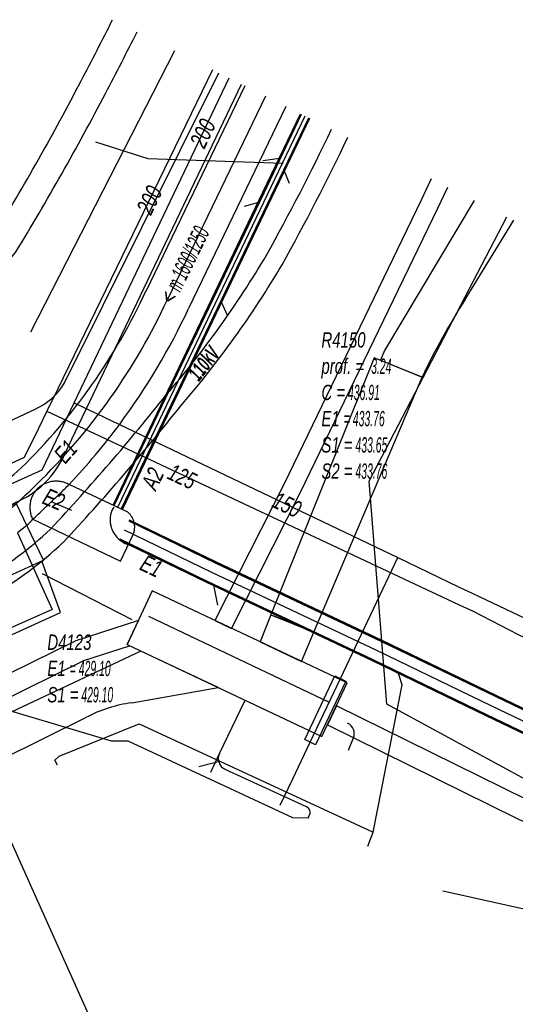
# Model space of a CAD drawing. Header units: metres. Extents: x 2695563 to 2696938, y 1260544 to 1262032.
# Tile 336 of 340: x 2696516 to 2696532, y 1261835 to 1261867. Entities that reach past the tile are written whole.
import ezdxf

# ---------------------------------------------------------------- set-up
doc = ezdxf.new("R2010")
doc.units = ezdxf.units.M
doc.header["$LTSCALE"] = 100
for name, pattern in [('AUSGEZOGEN', [0]), ('STRICHLINIE2_S3', [0.25, 0.15, -0.1]), ('VERDECKT2_S2', [0.18, 0.1, -0.08])]:
    doc.linetypes.add(name, pattern=pattern)
for name, color, linetype in [('Eau portable_Cadastre des conduites_Conduite', 171, 'AUSGEZOGEN'), ('Eau potable_Cadastre des conduites_Conduite_Texte', 171, 'AUSGEZOGEN'), ('EU_Cadastre des conduites', 24, 'AUSGEZOGEN'), ('EU_Cadastre des conduites – Texte', 7, 'AUSGEZOGEN'), ('EU_Cadastre des conduites_Axe de tracé', 24, 'AUSGEZOGEN'), ('EU_Cadastre des conduites_Ouvrage spécial – Ligne de détail', 24, 'AUSGEZOGEN'), ('EU_Cadastre des conduites_Ouvrage spécial – Polygone de détail', 24, 'AUSGEZOGEN'), ('EU_Cadastre des conduites_Regard normalisé – Texte', 24, 'AUSGEZOGEN'), ('EU_Cadastre des conduites_Regard – Ligne de détail', 24, 'AUSGEZOGEN'), ('EU_Cadastre des conduites_Texte entrée-sortie', 24, 'AUSGEZOGEN'), ('Gaz_Cadastre des conduites_Conduite', 32, 'AUSGEZOGEN'), ('Gaz_Cadastre des conduites_Conduite_Texte', 32, 'AUSGEZOGEN'), ('Gaz_Cadastre des conduites_Tube de protection', 32, 'AUSGEZOGEN'), ('Réseau électrique_Cadastre des conduite_Bord du tracé', 1, 'AUSGEZOGEN'), ('Réseau électrique_Cadastre des conduite_Tronçon de tracé', 1, 'AUSGEZOGEN'), ('Réseau électrique_Cadastre des conduite_Tronçon de tracé_Texte', 1, 'AUSGEZOGEN'), ('Réseau électrique_Cadastre des conduites_Ouvrage_Surface-Ligne-Point', 1, 'AUSGEZOGEN'), ('TV_Cadastre des conduites_CONDUITE', 92, 'AUSGEZOGEN'), ('Télécommunications_SW_Cadastre des conduites_Bord du tracé', 94, 'AUSGEZOGEN')]:
    doc.layers.add(name, color=color, linetype=linetype)
doc.styles.add('ARIAL', font='arial.ttf')
doc.styles.add('ARIALNARROW', font='ARIALN.TTF')
pattern_1 = [(0, (2708005, 1273150), (6075, 6075), [6075, -6075]), (90, (2708005, 1273150), (-6075, 6075), [6075, -6075])]

# ---------------------------------------------------------------- blocks, each defined once
blk = doc.blocks.new('COMPLEXOBJECT_1467')
at = {"layer": 'EU_Cadastre des conduites_Axe de tracé', "color": 24, "linetype": 'AUSGEZOGEN', "transparency": 33554687}
for centre, radius, start, end in [((6470.385, 11902.934), 67.179, 308.99291, 311.20178), ((6513.244, 11849.939), 0.979, 126.989, 198.9446)]:
    blk.add_arc(centre, radius, start, end, dxfattribs=at)
blk = doc.blocks.new('COMPLEXOBJECT_1533')
at = {"layer": 'EU_Cadastre des conduites_Ouvrage spécial – Ligne de détail', "color": 24, "linetype": 'STRICHLINIE2_S3', "transparency": 33554687}
for centre, radius, start, end in [((6518.354, 11850.679), 0.799, 148.0306, 191.909), ((6518.452, 11850.718), 0.903, 193.0295, 250.9449)]:
    blk.add_arc(centre, radius, start, end, dxfattribs=at)
blk = doc.blocks.new('COMPLEXOBJECT_1536')
at = {"layer": 'EU_Cadastre des conduites_Ouvrage spécial – Polygone de détail', "color": 24, "linetype": 'STRICHLINIE2_S3', "transparency": 33554687}
for p, q in [((6518.123, 11850.949), (6516.209, 11851.846)), ((6515.013, 11850.7), (6517.903, 11849.327)), ((6517.903, 11849.327), (6518.316, 11850.198))]:
    blk.add_line(p, q, dxfattribs=at)
for centre, radius, start, end in [((6515.781, 11851.098), 0.864, 131.6124, 165.8808), ((6515.783, 11851.064), 0.89, 96.3823, 130.2181), ((6515.784, 11851.069), 0.885, 61.3139, 96.4863), ((6515.786, 11851.096), 0.868, 165.7961, 207.1321), ((6517.718, 11850.441), 0.65, 21.1056, 51.4202), ((6517.725, 11850.446), 0.641, 337.1999, 20.8784)]:
    blk.add_arc(centre, radius, start, end, dxfattribs=at)
blk = doc.blocks.new('COMPLEXOBJECT_1545')
at = {"layer": 'EU_Cadastre des conduites', "color": 24, "linetype": 'AUSGEZOGEN', "transparency": 33554687}
for centre, radius, start, end in [((6500.7, 11866.64), 20.674, 309.8625, 314.257), ((6514.452, 11850.319), 0.675, 137.924, 198.7653)]:
    blk.add_arc(centre, radius, start, end, dxfattribs=at)
blk = doc.blocks.new('COMPLEXOBJECT_1554')
at = {"layer": 'EU_Cadastre des conduites', "color": 24, "linetype": 'AUSGEZOGEN', "transparency": 33554687}
blk.add_line((6522.664, 11864.612), (6519.44, 11857.922), dxfattribs=at)
for centre, radius, start, end in [((6500.71, 11866.602), 20.643, 324.7248, 335.1367), ((6500.71, 11866.63), 20.66, 314.2581, 324.662)]:
    blk.add_arc(centre, radius, start, end, dxfattribs=at)
blk = doc.blocks.new('COMPLEXOBJECT_1674')
at = {"layer": 'Réseau électrique_Cadastre des conduite_Bord du tracé', "color": 1, "linetype": 'AUSGEZOGEN', "transparency": 33554687}
blk.add_lwpolyline([(6518.273, 11844.669), (6521.112, 11845.169), (6518.57, 11846.368), (6506.467, 11840.682), (6507.052, 11839.375), (6516.764, 11844.19)], dxfattribs=at)
blk.add_arc((6518.889, 11840.111), 4.599, 97.7005, 117.5214, dxfattribs=at)
blk = doc.blocks.new('COMPLEXOBJECT_1774')
at = {"layer": 'Réseau électrique_Cadastre des conduite_Bord du tracé', "color": 1, "linetype": 'AUSGEZOGEN', "transparency": 33554687}
blk.add_line((6529.237, 11857.924), (6530.837, 11860.529), dxfattribs=at)
blk.add_lwpolyline([(6529.525, 11861.184), (6526.583, 11856.253), (6526.448, 11855.927), (6527.816, 11855.377)], dxfattribs=at)
blk.add_arc((6547.976, 11845.799), 22.32, 147.0962, 154.5885, dxfattribs=at)
blk = doc.blocks.new('COMPLEXOBJECT_1')
at = {"layer": 'Réseau électrique_Cadastre des conduite_Bord du tracé', "lineweight": 18, "transparency": 33554687}
h = blk.add_hatch(dxfattribs=at)
h.set_pattern_fill('MUSTER', color=1, scale=6075, style=0, pattern_type=2)
h.set_pattern_definition([(0, (12150, 12150), (6075, 6075), [6075, -6075]), (90, (12150, 12150), (-6075, 6075), [6075, -6075])])
h.paths.add_polyline_path([(670.809, 863.335), (652.353, 845.592), (652.354, 845.592), (652.662, 845.709), (652.971, 845.823), (653.28, 845.936), (653.591, 846.046), (653.901, 846.155), (654.213, 846.261), (659.313, 848.518), (659.391, 848.563), (659.469, 848.609), (659.547, 848.656), (659.625, 848.703), (659.702, 848.75), (659.778, 848.798), (659.854, 848.847), (659.93, 848.897), (660.006, 848.947), (660.081, 848.997), (660.156, 849.048), (660.23, 849.1), (660.304, 849.152), (660.378, 849.205), (660.451, 849.258), (660.523, 849.312), (660.596, 849.367), (660.668, 849.422), (660.739, 849.477), (660.81, 849.533), (660.881, 849.59), (660.951, 849.647), (661.021, 849.705), (661.09, 849.763), (661.159, 849.822), (661.228, 849.881), (661.296, 849.941), (661.363, 850.001), (661.43, 850.062), (661.497, 850.123), (661.563, 850.185), (661.692, 850.323), (661.82, 850.461), (661.949, 850.6), (662.076, 850.739), (662.204, 850.878), (662.331, 851.018), (662.457, 851.158), (662.584, 851.298), (662.71, 851.439), (662.835, 851.58), (662.96, 851.721), (663.085, 851.863), (663.21, 852.005), (663.334, 852.147), (663.457, 852.289), (663.581, 852.432), (663.703, 852.576), (663.826, 852.719), (663.948, 852.863), (664.07, 853.008), (664.191, 853.152), (664.312, 853.297), (664.433, 853.442), (664.553, 853.588), (664.673, 853.734), (664.792, 853.88), (664.911, 854.027), (665.03, 854.174), (665.148, 854.321), (665.266, 854.468), (665.383, 854.616), (665.501, 854.754), (665.619, 854.893), (665.736, 855.033), (665.852, 855.173), (665.967, 855.314), (666.082, 855.455), (666.195, 855.597), (666.308, 855.74), (666.42, 855.884), (666.531, 856.028), (666.642, 856.173), (666.751, 856.318), (666.86, 856.464), (666.968, 856.611), (667.075, 856.758), (667.181, 856.906), (667.286, 857.054), (667.391, 857.203), (667.494, 857.353), (667.597, 857.503), (667.699, 857.654), (667.8, 857.806), (667.9, 857.958), (667.999, 858.11), (668.097, 858.263), (668.195, 858.417), (668.292, 858.571), (668.387, 858.726), (668.482, 858.882), (668.576, 859.038), (668.669, 859.194), (668.742, 859.325), (668.815, 859.457), (668.888, 859.589), (668.96, 859.72), (669.032, 859.853), (669.104, 859.985), (669.175, 860.117), (669.247, 860.249), (669.318, 860.382), (669.388, 860.515), (669.459, 860.648), (669.529, 860.781), (669.599, 860.914), (669.668, 861.047), (669.738, 861.181), (669.807, 861.314), (669.875, 861.448), (669.944, 861.582), (670.012, 861.716), (670.08, 861.85), (670.148, 861.985), (670.215, 862.119), (670.282, 862.254), (670.349, 862.388), (670.415, 862.523), (670.482, 862.658), (670.548, 862.793), (670.613, 862.929), (670.679, 863.064), (670.744, 863.2)], flags=0)
blk = doc.blocks.new('COMPLEXOBJECT_1850')
at = {"layer": 'Réseau électrique_Cadastre des conduite_Bord du tracé', "color": 1, "linetype": 'AUSGEZOGEN', "transparency": 33554687}
for centre, radius, start, end in [((6459.686, 11894.561), 72.167, 330.82716, 334.52876), ((6495.398, 11875.512), 31.709, 319.2321, 329.4278), ((6464.083, 11898.644), 70.592, 316.86023, 321.61), ((6507.429, 11859.043), 11.907, 299.7816, 313.287)]:
    blk.add_arc(centre, radius, start, end, dxfattribs=at)
blk = doc.blocks.new('COMPLEXOBJECT_1872')
at = {"layer": 'Réseau électrique_Cadastre des conduite_Bord du tracé', "color": 1, "linetype": 'AUSGEZOGEN', "transparency": 33554687}
blk.add_lwpolyline([(6509.384, 11856.895), (6503.565, 11854.181), (6502.331, 11853.546), (6502.743, 11852.746)], dxfattribs=at)
for centre, radius, start, end in [((6414.499, 11918.914), 115.412, 332.21633, 333.3365), ((6438.94, 11905.576), 87.572, 328.63056, 332.48323), ((6505.886, 11866.357), 10.088, 290.2872, 320.8632)]:
    blk.add_arc(centre, radius, start, end, dxfattribs=at)
blk = doc.blocks.new('COMPLEXOBJECT_2133')
at = {"layer": 'Réseau électrique_Cadastre des conduite_Tronçon de tracé', "color": 1, "linetype": 'AUSGEZOGEN', "transparency": 33554687}
blk.add_line((6503.214, 11846.387), (6514.452, 11851.256), dxfattribs=at)
blk.add_arc((6513.236, 11854.113), 3.105, 293.0485, 335.5102, dxfattribs=at)
blk = doc.blocks.new('COMPLEXOBJECT_2208')
at = {"layer": 'Réseau électrique_Cadastre des conduite_Tronçon de tracé', "color": 1, "linetype": 'AUSGEZOGEN', "transparency": 33554687}
for p, q in [((6516.058, 11855.182), (6521.136, 11865.375)), ((6512.812, 11853.268), (6515.091, 11854.318))]:
    blk.add_line(p, q, dxfattribs=at)
blk.add_arc((6514.169, 11856.323), 2.207, 294.6921, 328.8685, dxfattribs=at)
blk = doc.blocks.new('COMPLEXOBJECT_2209')
at = {"layer": 'Réseau électrique_Cadastre des conduite_Tronçon de tracé', "color": 1, "linetype": 'AUSGEZOGEN', "transparency": 33554687}
for p, q in [((6524.017, 11841.246), (6521.338, 11842.482)), ((6524.067, 11840.874), (6524.119, 11840.986))]:
    blk.add_line(p, q, dxfattribs=at)
for centre, radius, start, end in [((6521.509, 11842.836), 0.393, 155.0213, 244.1467), ((6523.945, 11841.068), 0.192, 334.8029, 68.038)]:
    blk.add_arc(centre, radius, start, end, dxfattribs=at)
blk = doc.blocks.new('COMPLEXOBJECT_2210')
at = {"layer": 'Réseau électrique_Cadastre des conduite_Tronçon de tracé', "color": 1, "linetype": 'AUSGEZOGEN', "transparency": 33554687}
blk.add_line((6525.395, 11843.11), (6525.561, 11843.517), dxfattribs=at)
blk.add_arc((6525.205, 11843.654), 0.382, 338.8876, 64.8788, dxfattribs=at)
blk = doc.blocks.new('COMPLEXOBJECT_2820')
at = {"layer": 'Réseau électrique_Cadastre des conduite_Bord du tracé', "color": 1, "linetype": 'AUSGEZOGEN', "transparency": 33554687}
blk.add_lwpolyline([(6502.743, 11852.746), (6503.961, 11853.373), (6509.732, 11856.064)], dxfattribs=at)
for centre, radius, start, end in [((6414.006, 11919.133), 116.851, 332.23506, 333.34991), ((6437.313, 11906.51), 90.347, 328.6236, 332.43329), ((6505.871, 11866.378), 11.013, 290.523, 321.1523)]:
    blk.add_arc(centre, radius, start, end, dxfattribs=at)
blk = doc.blocks.new('COMPLEXOBJECT_2821')
at = {"layer": 'Réseau électrique_Cadastre des conduite_Bord du tracé', "color": 1, "linetype": 'AUSGEZOGEN', "transparency": 33554687}
for centre, radius, start, end in [((6460.051, 11894.333), 72.338, 330.8257, 334.55906), ((6495.525, 11875.434), 32.162, 319.237, 329.4169), ((6464.067, 11898.651), 71.21, 316.83116, 321.61495), ((6507.472, 11858.976), 12.432, 299.7829, 313.3318)]:
    blk.add_arc(centre, radius, start, end, dxfattribs=at)

msp = doc.modelspace()

# ---------------------------------------------------------------- hatches: boundary and pattern name
at = {"layer": 'Réseau électrique_Cadastre des conduite_Bord du tracé', "lineweight": 18, "transparency": 33554687}
h = msp.add_hatch(dxfattribs=at)
h.set_pattern_fill('MUSTER', color=1, scale=6075, style=0, pattern_type=2)
h.set_pattern_definition(pattern_1)
h.paths.add_polyline_path([(2696519.413, 1261866.531), (2696518.607, 1261866.933), (2696518.575, 1261866.868), (2696518.542, 1261866.803), (2696518.509, 1261866.738), (2696518.476, 1261866.673), (2696518.444, 1261866.608), (2696518.411, 1261866.543), (2696518.378, 1261866.478), (2696518.345, 1261866.414), (2696518.312, 1261866.349), (2696518.279, 1261866.284), (2696518.246, 1261866.219), (2696518.212, 1261866.154), (2696518.179, 1261866.089), (2696518.146, 1261866.025), (2696518.113, 1261865.96), (2696518.079, 1261865.895), (2696518.046, 1261865.831), (2696518.013, 1261865.766), (2696517.979, 1261865.701), (2696517.946, 1261865.637), (2696517.912, 1261865.572), (2696517.879, 1261865.507), (2696517.845, 1261865.443), (2696517.812, 1261865.378), (2696517.778, 1261865.314), (2696517.744, 1261865.249), (2696517.71, 1261865.185), (2696517.677, 1261865.12), (2696517.643, 1261865.056), (2696517.609, 1261864.991), (2696517.575, 1261864.927), (2696517.487, 1261864.759), (2696517.399, 1261864.59), (2696517.31, 1261864.422), (2696517.221, 1261864.255), (2696517.132, 1261864.087), (2696517.042, 1261863.92), (2696516.952, 1261863.752), (2696516.861, 1261863.585), (2696516.77, 1261863.419), (2696516.679, 1261863.252), (2696516.588, 1261863.086), (2696516.496, 1261862.919), (2696516.403, 1261862.753), (2696516.311, 1261862.588), (2696516.218, 1261862.422), (2696516.124, 1261862.256), (2696516.031, 1261862.091), (2696515.937, 1261861.926), (2696515.842, 1261861.761), (2696515.747, 1261861.597), (2696515.652, 1261861.432), (2696515.557, 1261861.268), (2696515.461, 1261861.104), (2696515.365, 1261860.941), (2696515.268, 1261860.777), (2696515.171, 1261860.614), (2696515.074, 1261860.45), (2696514.976, 1261860.288), (2696514.878, 1261860.125), (2696514.78, 1261859.962), (2696514.681, 1261859.8), (2696514.57, 1261859.666), (2696514.457, 1261859.534), (2696514.342, 1261859.405), (2696514.224, 1261859.277), (2696514.105, 1261859.151), (2696513.983, 1261859.027), (2696513.859, 1261858.906), (2696513.733, 1261858.786), (2696513.605, 1261858.669), (2696513.475, 1261858.554), (2696513.343, 1261858.441), (2696513.209, 1261858.33), (2696513.073, 1261858.222), (2696512.935, 1261858.116), (2696512.796, 1261858.013), (2696512.654, 1261857.912), (2696512.511, 1261857.813), (2696512.367, 1261857.717), (2696512.22, 1261857.624), (2696512.073, 1261857.533), (2696511.923, 1261857.444), (2696511.772, 1261857.358), (2696511.62, 1261857.275), (2696511.466, 1261857.194), (2696511.311, 1261857.116), (2696511.155, 1261857.041), (2696510.997, 1261856.968), (2696510.838, 1261856.898), (2696510.678, 1261856.831), (2696510.516, 1261856.767), (2696510.354, 1261856.705), (2696504.535, 1261853.991), (2696503.301, 1261853.356), (2696503.713, 1261852.556), (2696504.931, 1261853.183), (2696510.702, 1261855.874), (2696510.879, 1261855.942), (2696511.055, 1261856.013), (2696511.23, 1261856.087), (2696511.404, 1261856.165), (2696511.576, 1261856.245), (2696511.747, 1261856.328), (2696511.916, 1261856.414), (2696512.084, 1261856.503), (2696512.25, 1261856.595), (2696512.414, 1261856.689), (2696512.577, 1261856.787), (2696512.739, 1261856.887), (2696512.898, 1261856.99), (2696513.056, 1261857.096), (2696513.212, 1261857.205), (2696513.366, 1261857.316), (2696513.518, 1261857.43), (2696513.668, 1261857.546), (2696513.816, 1261857.665), (2696513.962, 1261857.787), (2696514.105, 1261857.911), (2696514.247, 1261858.037), (2696514.387, 1261858.166), (2696514.524, 1261858.297), (2696514.659, 1261858.431), (2696514.791, 1261858.567), (2696514.921, 1261858.705), (2696515.049, 1261858.846), (2696515.175, 1261858.988), (2696515.298, 1261859.133), (2696515.418, 1261859.28), (2696515.519, 1261859.446), (2696515.619, 1261859.611), (2696515.719, 1261859.777), (2696515.819, 1261859.944), (2696515.918, 1261860.11), (2696516.017, 1261860.277), (2696516.116, 1261860.443), (2696516.214, 1261860.61), (2696516.312, 1261860.778), (2696516.409, 1261860.945), (2696516.506, 1261861.113), (2696516.603, 1261861.281), (2696516.699, 1261861.449), (2696516.796, 1261861.617), (2696516.891, 1261861.786), (2696516.987, 1261861.954), (2696517.082, 1261862.123), (2696517.176, 1261862.292), (2696517.27, 1261862.462), (2696517.364, 1261862.631), (2696517.458, 1261862.801), (2696517.551, 1261862.971), (2696517.644, 1261863.141), (2696517.736, 1261863.311), (2696517.828, 1261863.482), (2696517.92, 1261863.652), (2696518.011, 1261863.823), (2696518.102, 1261863.995), (2696518.193, 1261864.166), (2696518.283, 1261864.337), (2696518.373, 1261864.509), (2696518.407, 1261864.574), (2696518.441, 1261864.639), (2696518.475, 1261864.704), (2696518.509, 1261864.769), (2696518.543, 1261864.834), (2696518.577, 1261864.899), (2696518.611, 1261864.964), (2696518.645, 1261865.029), (2696518.679, 1261865.094), (2696518.713, 1261865.159), (2696518.746, 1261865.224), (2696518.78, 1261865.289), (2696518.814, 1261865.354), (2696518.847, 1261865.42), (2696518.881, 1261865.485), (2696518.915, 1261865.55), (2696518.948, 1261865.615), (2696518.982, 1261865.681), (2696519.015, 1261865.746), (2696519.048, 1261865.811), (2696519.082, 1261865.876), (2696519.115, 1261865.942), (2696519.148, 1261866.007), (2696519.181, 1261866.073), (2696519.215, 1261866.138), (2696519.248, 1261866.203), (2696519.281, 1261866.269), (2696519.314, 1261866.334), (2696519.347, 1261866.4), (2696519.38, 1261866.465)], flags=0)
h = msp.add_hatch(dxfattribs=at)
h.set_pattern_fill('MUSTER', color=1, scale=6075, style=0, pattern_type=2)
h.set_pattern_definition(pattern_1)
h.paths.add_polyline_path([(2696529.086, 1261861.698), (2696528.752, 1261860.998), (2696524.247, 1261851.673), (2696521.972, 1261847.187), (2696522.523, 1261846.927), (2696524.792, 1261851.403), (2696529.301, 1261860.734), (2696529.63, 1261861.426)], flags=0)
h = msp.add_hatch(dxfattribs=at)
h.set_pattern_fill('MUSTER', color=1, scale=6075, style=0, pattern_type=2)
h.set_pattern_definition(pattern_1)
h.paths.add_polyline_path([(2696530.495, 1261860.994), (2696527.553, 1261856.063), (2696527.418, 1261855.737), (2696528.786, 1261855.187), (2696528.827, 1261855.272), (2696528.868, 1261855.357), (2696528.909, 1261855.441), (2696528.95, 1261855.526), (2696528.992, 1261855.61), (2696529.035, 1261855.694), (2696529.078, 1261855.778), (2696529.121, 1261855.862), (2696529.164, 1261855.945), (2696529.208, 1261856.029), (2696529.252, 1261856.112), (2696529.296, 1261856.195), (2696529.341, 1261856.278), (2696529.386, 1261856.36), (2696529.432, 1261856.443), (2696529.478, 1261856.525), (2696529.524, 1261856.607), (2696529.571, 1261856.689), (2696529.618, 1261856.77), (2696529.665, 1261856.852), (2696529.712, 1261856.933), (2696529.76, 1261857.014), (2696529.809, 1261857.095), (2696529.857, 1261857.175), (2696529.906, 1261857.256), (2696529.955, 1261857.336), (2696530.005, 1261857.416), (2696530.055, 1261857.496), (2696530.105, 1261857.575), (2696530.156, 1261857.655), (2696530.207, 1261857.734), (2696531.807, 1261860.339)], flags=0)
h = msp.add_hatch(dxfattribs=at)
h.set_pattern_fill('MUSTER', color=1, scale=6075, style=0, pattern_type=2)
h.set_pattern_definition(pattern_1)
h.paths.add_polyline_path([(2696528.786, 1261855.187), (2696527.214, 1261855.819), (2696523.816, 1261847.366), (2696525.224, 1261846.8)], flags=0)
h = msp.add_hatch(dxfattribs=at)
h.set_pattern_fill('MUSTER', color=1, scale=6075, style=0, pattern_type=2)
h.set_pattern_definition(pattern_1)
h.paths.add_polyline_path([(2696524.817, 1261845.837), (2696525.224, 1261846.8), (2696523.816, 1261847.366), (2696523.458, 1261846.486)], flags=0)
h = msp.add_hatch(dxfattribs=at)
h.set_pattern_fill('MUSTER', color=1, scale=6075, style=0, pattern_type=2)
h.set_pattern_definition(pattern_1)
h.paths.add_polyline_path([(2696500.443, 1261838.242), (2696501.64, 1261838.927), (2696510.552, 1261843.037), (2696514.766, 1261844.443), (2696517.663, 1261845.871), (2696519.166, 1261846.354), (2696519.084, 1261846.393), (2696519.457, 1261847.185), (2696517.399, 1261846.521), (2696514.5, 1261845.091), (2696510.294, 1261843.689), (2696501.318, 1261839.549), (2696500.154, 1261838.88)], flags=0)
h = msp.add_hatch(dxfattribs=at)
h.set_pattern_fill('MUSTER', color=1, scale=6075, style=0, pattern_type=2)
h.set_pattern_definition(pattern_1)
h.paths.add_polyline_path([(2696519.243, 1261844.479), (2696522.082, 1261844.979), (2696519.54, 1261846.178), (2696507.437, 1261840.492), (2696508.022, 1261839.185), (2696517.734, 1261844), (2696517.78, 1261844.023), (2696517.826, 1261844.046), (2696517.872, 1261844.069), (2696517.918, 1261844.091), (2696517.965, 1261844.112), (2696518.012, 1261844.133), (2696518.059, 1261844.153), (2696518.106, 1261844.173), (2696518.154, 1261844.193), (2696518.201, 1261844.211), (2696518.249, 1261844.23), (2696518.298, 1261844.247), (2696518.346, 1261844.264), (2696518.395, 1261844.281), (2696518.443, 1261844.297), (2696518.492, 1261844.313), (2696518.541, 1261844.328), (2696518.591, 1261844.342), (2696518.64, 1261844.356), (2696518.69, 1261844.369), (2696518.739, 1261844.382), (2696518.789, 1261844.394), (2696518.839, 1261844.406), (2696518.889, 1261844.417), (2696518.939, 1261844.428), (2696518.99, 1261844.438), (2696519.04, 1261844.447), (2696519.091, 1261844.456), (2696519.141, 1261844.464), (2696519.192, 1261844.472)], flags=0)
h = msp.add_hatch(dxfattribs=at)
h.set_pattern_fill('MUSTER', color=1, scale=6075, style=0, pattern_type=2)
h.set_pattern_definition(pattern_1)
h.paths.add_polyline_path([(2696532.217, 1261841.304), (2696525.968, 1261844.379), (2696525.672, 1261843.751), (2696531.911, 1261840.674), (2696557.343, 1261828.714), (2696557.638, 1261829.349)], flags=0)
at = {"layer": 'Réseau électrique_Cadastre des conduites_Ouvrage_Surface-Ligne-Point', "lineweight": 18, "transparency": 33554687}
h = msp.add_hatch(dxfattribs=at)
h.set_pattern_fill('MUSTER', color=1, scale=4050, style=0, pattern_type=2)
h.set_pattern_definition([(0, (2703955, 1269100), (4050, 4050), [4050, -4050]), (90, (2703955, 1269100), (-4050, 4050), [4050, -4050])])
h.paths.add_polyline_path([(2696519.916, 1261848.157), (2696519.084, 1261846.393), (2696525.492, 1261843.37), (2696526.324, 1261845.134)], flags=0)

# ---------------------------------------------------------------- linework, layer by layer
at = {"layer": 'Eau portable_Cadastre des conduites_Conduite', "color": 7, "linetype": 'AUSGEZOGEN', "transparency": 33554687}
msp.add_line((2696516.446, 1261854.062), (2696516.16, 1261853.473), dxfattribs=at)
for points in [[(2696521.898, 1261865.289), (2696516.807, 1261854.805), (2696516.446, 1261854.062)], [(2696516.446, 1261854.062), (2696518.013, 1261853.328), (2696530.007, 1261847.705), (2696530.462, 1261847.491)], [(2696516.16, 1261853.473), (2696515.706, 1261852.538), (2696510.437, 1261850.114), (2696493.971, 1261842.647), (2696483.826, 1261838.046)], [(2696530.462, 1261847.491), (2696531.95, 1261846.72), (2696538.68, 1261843.52), (2696547.001, 1261839.594), (2696547.549, 1261839.336), (2696547.788, 1261839.223), (2696551.755, 1261837.351), (2696552.379, 1261837.057), (2696552.723, 1261836.895), (2696556.099, 1261835.299), (2696559.68, 1261833.606), (2696565.33, 1261830.926), (2696567.164, 1261830.056), (2696567.353, 1261829.965), (2696596.459, 1261815.988), (2696596.741, 1261815.852), (2696597.104, 1261815.678), (2696597.85, 1261815.32)]]:
    msp.add_lwpolyline(points, dxfattribs=at)
at = {"layer": 'EU_Cadastre des conduites', "linetype": 'AUSGEZOGEN', "transparency": 33554687}
for p, q in [((2696523.554, 1261861.26), (2696524.789, 1261863.842)), ((2696523.572, 1261861.252), (2696524.807, 1261863.833)), ((2696523.59, 1261861.243), (2696524.825, 1261863.825)), ((2696523.824, 1261861.131), (2696525.06, 1261863.712)), ((2696523.842, 1261861.122), (2696525.077, 1261863.704)), ((2696523.86, 1261861.114), (2696525.095, 1261863.695)), ((2696518.636, 1261851), (2696523.554, 1261861.26)), ((2696518.654, 1261850.992), (2696523.572, 1261861.252)), ((2696518.672, 1261850.983), (2696523.59, 1261861.243)), ((2696518.906, 1261850.871), (2696523.824, 1261861.131)), ((2696518.924, 1261850.862), (2696523.842, 1261861.122)), ((2696518.942, 1261850.854), (2696523.86, 1261861.114)), ((2696522.011, 1261849.063), (2696519.149, 1261850.449)), ((2696522.019, 1261849.081), (2696519.158, 1261850.467)), ((2696522.028, 1261849.098), (2696519.166, 1261850.485)), ((2696521.708, 1261848.432), (2696518.844, 1261849.819)), ((2696521.717, 1261848.449), (2696518.852, 1261849.837)), ((2696521.725, 1261848.467), (2696518.861, 1261849.855)), ((2696527.462, 1261846.487), (2696522.011, 1261849.063)), ((2696527.471, 1261846.505), (2696522.019, 1261849.081)), ((2696527.479, 1261846.523), (2696522.028, 1261849.098)), ((2696527.161, 1261845.855), (2696521.708, 1261848.432)), ((2696527.169, 1261845.873), (2696521.717, 1261848.449)), ((2696527.178, 1261845.891), (2696521.725, 1261848.467)), ((2696531.201, 1261844.682), (2696527.462, 1261846.487)), ((2696531.21, 1261844.699), (2696527.471, 1261846.505)), ((2696531.218, 1261844.717), (2696527.479, 1261846.523)), ((2696530.898, 1261844.051), (2696527.161, 1261845.855)), ((2696530.906, 1261844.069), (2696527.169, 1261845.873)), ((2696530.915, 1261844.086), (2696527.178, 1261845.891)), ((2696532.775, 1261843.925), (2696531.201, 1261844.682)), ((2696532.784, 1261843.942), (2696531.21, 1261844.699)), ((2696532.792, 1261843.96), (2696531.218, 1261844.717)), ((2696532.476, 1261843.292), (2696530.898, 1261844.051)), ((2696532.484, 1261843.31), (2696530.906, 1261844.069)), ((2696532.493, 1261843.327), (2696530.915, 1261844.086))]:
    msp.add_line(p, q, dxfattribs=at)
at = {"layer": 'EU_Cadastre des conduites', "color": 255, "transparency": 33554687}
for p, q in [((2696523.707, 1261861.187), (2696524.942, 1261863.768)), ((2696518.789, 1261850.927), (2696523.707, 1261861.187)), ((2696521.868, 1261848.765), (2696519.005, 1261850.152)), ((2696527.32, 1261846.189), (2696521.868, 1261848.765)), ((2696531.058, 1261844.384), (2696527.32, 1261846.189)), ((2696532.634, 1261843.626), (2696531.058, 1261844.384))]:
    msp.add_line(p, q, dxfattribs=at)
at = {"layer": 'EU_Cadastre des conduites', "color": 24, "linetype": 'AUSGEZOGEN', "transparency": 33554687}
for p, q in [((2696523.555, 1261862.309), (2696524.111, 1261862.378)), ((2696524.424, 1261861.552), (2696524.252, 1261861.978)), ((2696522.95, 1261860.803), (2696523.421, 1261860.934)), ((2696522.398, 1261857.19), (2696522.186, 1261857.645)), ((2696517.27, 1261850.798), (2696516.591, 1261851.087)), ((2696522.068, 1261847.686), (2696521.935, 1261848.35)), ((2696521.445, 1261842.385), (2696522.124, 1261842.566)), ((2696527.006, 1261839.766), (2696527.181, 1261840.232))]:
    msp.add_line(p, q, dxfattribs=at)
for points in [[(2696518.046, 1261862.92), (2696519.772, 1261862.373), (2696524.214, 1261862.217)], [(2696527.181, 1261840.232), (2696528.128, 1261845.07), (2696528.001, 1261845.47)], [(2696516.795, 1261842.431), (2696516.714, 1261842.589), (2696516.855, 1261842.721), (2696519.478, 1261843.787), (2696527.181, 1261840.232)]]:
    msp.add_lwpolyline(points, dxfattribs=at)
at = {"layer": 'EU_Cadastre des conduites_Axe de tracé', "color": 24, "linetype": 'AUSGEZOGEN', "transparency": 33554687}
for p, q in [((2696522.96, 1261864.759), (2696519.713, 1261858.026)), ((2696524.309, 1261864.085), (2696521.109, 1261857.441))]:
    msp.add_line(p, q, dxfattribs=at)
for centre, radius, start, end in [((2696501.817, 1261866.279), 19.707, 314.4025, 335.2434), ((2696501.439, 1261866.582), 21.69, 323.4075, 335.075), ((2696501.537, 1261866.483), 21.552, 316.5363, 323.4639), ((2696513.196, 1261853.063), 3.78, 313.3695, 317.5188)]:
    msp.add_arc(centre, radius, start, end, dxfattribs=at)
at = {"layer": 'EU_Cadastre des conduites_Ouvrage spécial – Ligne de détail', "color": 24, "linetype": 'STRICHLINIE2_S3', "transparency": 33554687}
msp.add_lwpolyline([(2696513.779, 1261848.389), (2696513.96, 1261848.093), (2696516.335, 1261849.166)], dxfattribs=at)
at = {"layer": 'EU_Cadastre des conduites_Ouvrage spécial – Polygone de détail', "color": 24, "linetype": 'STRICHLINIE2_S3', "transparency": 33554687}
msp.add_lwpolyline([(2696497.261, 1261841.558), (2696500.19, 1261840.164), (2696501.269, 1261840.613), (2696504.786, 1261841.994), (2696506.086, 1261842.521), (2696516.891, 1261847.45), (2696516.294, 1261849.11), (2696516.335, 1261849.166), (2696515.426, 1261851.067), (2696513.288, 1261849.431), (2696513.779, 1261848.389), (2696505.254, 1261844.46), (2696505.227, 1261844.457), (2696503.965, 1261843.89), (2696503.932, 1261843.859), (2696500.578, 1261842.284), (2696499.627, 1261842.88), (2696497.147, 1261841.835), (2696497.261, 1261841.558)], close=True, dxfattribs=at)
at = {"layer": 'EU_Cadastre des conduites_Regard – Ligne de détail', "color": 24, "linetype": 'STRICHLINIE2_S3', "transparency": 33554687}
msp.add_lwpolyline([(2696515.791, 1261850.304), (2696515.486, 1261850.071), (2696516.625, 1261847.55), (2696505.963, 1261842.809), (2696504.693, 1261842.262), (2696500.197, 1261840.383), (2696498.054, 1261841.402), (2696497.843, 1261841.309)], dxfattribs=at)
for centre, radius, start, end in [((2696501.891, 1261866.866), 21.566, 312.9719, 315.1497), ((2696497.337, 1261870.766), 27.531, 312.6292, 314.3737)]:
    msp.add_arc(centre, radius, start, end, dxfattribs=at)
at = {"layer": 'Gaz_Cadastre des conduites_Conduite', "color": 32, "linetype": 'AUSGEZOGEN', "transparency": 33554687}
msp.add_line((2696517.348, 1261854.339), (2696522.44, 1261865.018), dxfattribs=at)
for points in [[(2696482.118, 1261836.605), (2696482.43, 1261836.751), (2696489.155, 1261839.888), (2696516.298, 1261852.137), (2696517.348, 1261854.339)], [(2696517.348, 1261854.339), (2696527.989, 1261849.251), (2696529.989, 1261848.295), (2696530.438, 1261848.08)], [(2696524.125, 1261841.116), (2696524.535, 1261841.979), (2696525.106, 1261843.182), (2696526.101, 1261845.276), (2696527.989, 1261849.251)], [(2696530.438, 1261848.08), (2696530.662, 1261847.974), (2696537.799, 1261844.583), (2696550.252, 1261838.662), (2696560.347, 1261833.892), (2696566.917, 1261830.732), (2696575.16, 1261826.71), (2696597.206, 1261816.152), (2696597.46, 1261816.03)]]:
    msp.add_lwpolyline(points, dxfattribs=at)
at = {"layer": 'Gaz_Cadastre des conduites_Tube de protection', "color": 32, "linetype": 'VERDECKT2_S2', "transparency": 33554687}
msp.add_lwpolyline([(2696525.287, 1261843.096), (2696524.926, 1261843.268), (2696525.92, 1261845.362), (2696526.282, 1261845.19), (2696525.287, 1261843.096)], close=True, dxfattribs=at)
at = {"layer": 'Réseau électrique_Cadastre des conduite_Bord du tracé', "color": 1, "linetype": 'AUSGEZOGEN', "transparency": 33554687}
msp.add_lwpolyline([(2696529.086, 1261861.698), (2696528.752, 1261860.998), (2696524.247, 1261851.673), (2696521.972, 1261847.187), (2696522.523, 1261846.927), (2696524.792, 1261851.403), (2696529.301, 1261860.734), (2696529.63, 1261861.426)], dxfattribs=at)
for points in [[(2696528.786, 1261855.187), (2696527.214, 1261855.819), (2696523.816, 1261847.366), (2696525.224, 1261846.8), (2696528.786, 1261855.187)], [(2696524.817, 1261845.837), (2696525.224, 1261846.8), (2696523.816, 1261847.366), (2696523.458, 1261846.486), (2696524.817, 1261845.837)], [(2696500.443, 1261838.242), (2696501.64, 1261838.927), (2696510.552, 1261843.037), (2696514.766, 1261844.443), (2696517.663, 1261845.871), (2696519.166, 1261846.354), (2696519.084, 1261846.393), (2696519.457, 1261847.185), (2696517.399, 1261846.521), (2696514.5, 1261845.091), (2696510.294, 1261843.689), (2696501.318, 1261839.549), (2696500.154, 1261838.88), (2696500.443, 1261838.242)], [(2696532.217, 1261841.304), (2696525.968, 1261844.379), (2696525.672, 1261843.751), (2696531.911, 1261840.674), (2696557.343, 1261828.714), (2696557.638, 1261829.349), (2696532.217, 1261841.304)]]:
    msp.add_lwpolyline(points, close=True, dxfattribs=at)
at = {"layer": 'Réseau électrique_Cadastre des conduite_Tronçon de tracé', "color": 1, "linetype": 'AUSGEZOGEN', "transparency": 33554687}
for p, q in [((2696517.032, 1261852.636), (2696522.849, 1261864.814)), ((2696519.257, 1261847.211), (2696516.3, 1261848.717)), ((2696518.572, 1261843.22), (2696506.697, 1261846.753)), ((2696522.123, 1261842.812), (2696522.959, 1261844.541)), ((2696521.845, 1261842.196), (2696522.123, 1261842.812))]:
    msp.add_line(p, q, dxfattribs=at)
msp.add_lwpolyline([(2696525.037, 1261840.684), (2696524.537, 1261840.696), (2696519.124, 1261843.221), (2696518.572, 1261843.22)], dxfattribs=at)
at = {"layer": 'Réseau électrique_Cadastre des conduites_Ouvrage_Surface-Ligne-Point', "color": 1, "linetype": 'AUSGEZOGEN', "transparency": 33554687}
msp.add_line((2696525.742, 1261844.487), (2696519.797, 1261847.319), dxfattribs=at)
msp.add_lwpolyline([(2696519.916, 1261848.157), (2696519.084, 1261846.393), (2696525.492, 1261843.37), (2696526.324, 1261845.134), (2696519.916, 1261848.157)], close=True, dxfattribs=at)
at = {"layer": 'TV_Cadastre des conduites_CONDUITE', "color": 92, "linetype": 'AUSGEZOGEN', "transparency": 33554687}
msp.add_line((2696543.426, 1261835.863), (2696527.629, 1261844.429), dxfattribs=at)
for points in [[(2696527.629, 1261844.429), (2696527.041, 1261851.764), (2696531.569, 1261860.458)], [(2696543.426, 1261835.863), (2696542.202, 1261835.459), (2696529.464, 1261838.29)]]:
    msp.add_lwpolyline(points, dxfattribs=at)
at = {"layer": 'Télécommunications_SW_Cadastre des conduites_Bord du tracé', "color": 94, "linetype": 'AUSGEZOGEN', "transparency": 33554687}
msp.add_line((2696520.65, 1261865.913), (2696515.915, 1261856.663), dxfattribs=at)
msp.add_lwpolyline([(2696507.638, 1261852.868), (2696514.583, 1261841.425), (2696516.224, 1261837.777), (2696517.866, 1261834.13)], dxfattribs=at)

# ---------------------------------------------------------------- block references
at = {"layer": 'EU_Cadastre des conduites', "color": 24, "linetype": 'AUSGEZOGEN', "lineweight": -3, "transparency": 33554687}
for name in ['COMPLEXOBJECT_1554', 'COMPLEXOBJECT_1545']:
    msp.add_blockref(name, (2690000.97, 1249999.81), dxfattribs=at)
at = {"layer": 'EU_Cadastre des conduites_Axe de tracé', "color": 24, "linetype": 'AUSGEZOGEN', "lineweight": -3, "transparency": 33554687}
msp.add_blockref('COMPLEXOBJECT_1467', (2690000.97, 1249999.81), dxfattribs=at)
at = {"layer": 'EU_Cadastre des conduites_Ouvrage spécial – Ligne de détail', "color": 24, "linetype": 'STRICHLINIE2_S3', "lineweight": -3, "transparency": 33554687}
msp.add_blockref('COMPLEXOBJECT_1533', (2690000.97, 1249999.81), dxfattribs=at)
at = {"layer": 'EU_Cadastre des conduites_Ouvrage spécial – Polygone de détail', "color": 24, "linetype": 'STRICHLINIE2_S3', "lineweight": -3, "transparency": 33554687}
msp.add_blockref('COMPLEXOBJECT_1536', (2690000.97, 1249999.81), dxfattribs=at)
at = {"layer": 'Réseau électrique_Cadastre des conduite_Bord du tracé', "color": 1, "linetype": 'AUSGEZOGEN', "lineweight": -3, "transparency": 33554687}
for name in ['COMPLEXOBJECT_1872', 'COMPLEXOBJECT_2820', 'COMPLEXOBJECT_1850', 'COMPLEXOBJECT_2821', 'COMPLEXOBJECT_1774', 'COMPLEXOBJECT_1674']:
    msp.add_blockref(name, (2690000.97, 1249999.81), dxfattribs=at)
at = {"layer": 'Réseau électrique_Cadastre des conduite_Bord du tracé', "color": 1, "lineweight": 18, "transparency": 33554687}
msp.add_blockref('COMPLEXOBJECT_1', (2695855, 1261000), dxfattribs=at)
at = {"layer": 'Réseau électrique_Cadastre des conduite_Tronçon de tracé', "color": 1, "linetype": 'AUSGEZOGEN', "lineweight": -3, "transparency": 33554687}
for name in ['COMPLEXOBJECT_2208', 'COMPLEXOBJECT_2133', 'COMPLEXOBJECT_2210', 'COMPLEXOBJECT_2209']:
    msp.add_blockref(name, (2690000.97, 1249999.81), dxfattribs=at)

# ---------------------------------------------------------------- texts
at = {"layer": 'Eau potable_Cadastre des conduites_Conduite_Texte', "color": 7, "transparency": 33554687, "char_height": 0.55426, "attachment_point": 5, "style": 'ARIAL'}
for s, insert, width, rotation in [('\\A1;{\\fArial|i1|b0;\\H0.554263;\\W0.700000;\\C7;200}\\P', (2696519.823, 1261861.005), 1.10633, 64.1016), ('\\A1;{\\fArial|i1|b0;\\H0.554263;\\W0.700000;\\C7;125}\\P', (2696520.897, 1261851.915), 1.10014, 334.881)]:
    msp.add_mtext(s, dxfattribs=dict(at, insert=insert, width=width, rotation=rotation))
at = {"layer": 'EU_Cadastre des conduites – Texte', "color": 24, "transparency": 33554687, "insert": (2696520.971, 1261858.866), "char_height": 0.55705, "width": 6, "attachment_point": 5, "rotation": 63.8523, "style": 'ARIAL'}
msp.add_mtext('\\A1;{\\fArial|i1|b0;\\H0.557054;\\W0.700000;\\C24;< \\W0.490000;m 1600/1250}\\P', dxfattribs=at)
at = {"layer": 'EU_Cadastre des conduites_Regard normalisé – Texte', "color": 24, "transparency": 33554687, "char_height": 0.50641, "attachment_point": 1, "line_spacing_factor": 1.024096, "style": 'ARIAL'}
for s, insert, width in [('\\A1;{\\fArial|b0|i1|c0|p34;\\W0.69496;R4150}\\P{\\fArial|b0|i1|c0|p34;\\H0.99721x;\\W0.69496;prof. = \\W0.48647; 3.24}\\P{\\fArial|b0|i1|c0|p34;\\H0.99721x;\\W0.69496;C =\\W0.48647; 436.91}\\P{\\fArial|b0|i1|c0|p34;\\H0.99721x;\\W0.69496;E1 \\W0.48647;= 433.76}\\P{\\fArial|b0|i1|c0|p34;\\H0.99721x;\\W0.69496;S1 =\\W0.48647; 433.65}\\P{\\fArial|b0|i1|c0|p34;\\H0.99721x;\\W0.69496;S2 =\\W0.48647; 433.76}', (2696525.477, 1261856.661), 2.83668), ('\\A1;{\\fArial|b0|i1|c0|p34;\\W0.6945;D4123}\\P{\\fArial|b0|i1|c0|p34;\\H0.99721x;\\W0.6945;E1 \\W0.48615;= 429.10}\\P{\\fArial|b0|i1|c0|p34;\\H0.99721x;\\W0.6945;S1 =\\W0.48615; 429.10}', (2696516.465, 1261846.725), 2.81137)]:
    msp.add_mtext(s, dxfattribs=dict(at, insert=insert, width=width))
at = {"layer": 'EU_Cadastre des conduites_Texte entrée-sortie', "color": 24, "transparency": 33554687, "char_height": 0.55705, "attachment_point": 7, "style": 'ARIAL'}
for s, insert, width, rotation in [('\\A1;{\\fArial|i1|b0;\\H0.557054;\\W0.700000;\\C24;E1}\\P', (2696517.053, 1261852.304), 0.85544, 48.5478), ('\\A1;{\\fArial|i1|b0;\\H0.557054;\\W0.700000;\\C24;A2}\\P', (2696520.036, 1261851.424), 0.86376, 64.4283), ('\\A1;{\\fArial|i1|b0;\\H0.557054;\\W0.700000;\\C24;E2}\\P', (2696516.262, 1261851.042), 0.86376, 336.9438), ('\\A1;{\\fArial|i1|b0;\\H0.557054;\\W0.700000;\\C24;E1}\\P', (2696519.464, 1261848.868), 0.85544, 334.4994)]:
    msp.add_mtext(s, dxfattribs=dict(at, insert=insert, width=width, rotation=rotation))
at = {"layer": 'Gaz_Cadastre des conduites_Conduite_Texte', "color": 32, "transparency": 33554687, "char_height": 0.55825, "attachment_point": 5, "style": 'ARIAL'}
for s, insert, width, rotation in [('\\A1;{\\fArial|i1|b0;\\H0.558250;\\W0.700000;\\C32;200}\\P', (2696521.578, 1261863.198), 1.11429, 64.5075), ('\\A1;{\\fArial|i1|b0;\\H0.558250;\\W0.700000;\\C32;150}\\P', (2696524.345, 1261850.988), 1.10806, 334.4472)]:
    msp.add_mtext(s, dxfattribs=dict(at, insert=insert, width=width, rotation=rotation))
at = {"layer": 'Réseau électrique_Cadastre des conduite_Tronçon de tracé_Texte', "color": 1, "transparency": 33554687, "insert": (2696521.612, 1261855.633), "char_height": 0.5075, "width": 1.34542, "attachment_point": 5, "rotation": 51.7878, "style": 'ARIALNARROW'}
msp.add_mtext('\\A1;{\\fArial Narrow|i1|b1;\\H0.507500;\\W0.700000;\\C1;110kV}\\P', dxfattribs=at)

doc.saveas('drawing.dxf')
